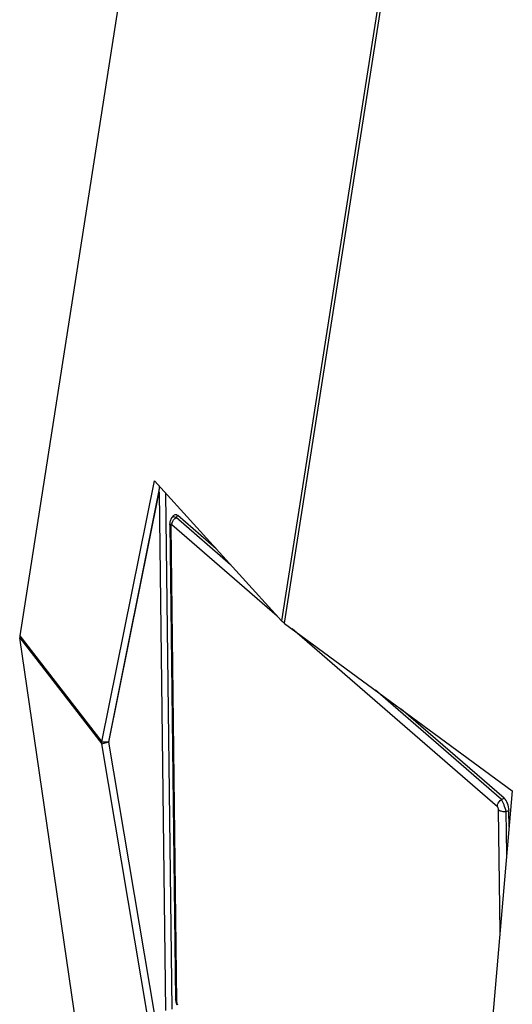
# Model space of a CAD drawing. Header units: millimetres. Extents: x 0 to 420, y 0 to 297.
# Tile 333 of 502: x 303 to 313, y 180 to 200. Entities that reach past the tile are written whole.
import ezdxf

# ---------------------------------------------------------------- set-up
doc = ezdxf.new("R2010")
doc.units = ezdxf.units.MM
doc.header["$LTSCALE"] = 23.1
doc.layers.get('0').update_dxf_attribs({"linetype": 'CONTINUOUS'})

msp = doc.modelspace()

# ---------------------------------------------------------------- linework, layer by layer
at = {"color": 7, "linetype": 'CONTINUOUS'}
for p, q in [((307.409, 215.875), (302.963, 187.411)), ((312.117, 212.618), (308.226, 187.712)), ((312.169, 212.573), (308.278, 187.667)), ((304.612, 185.279), (305.668, 190.529)), ((305.668, 190.529), (308.224, 187.715)), ((304.751, 185.283), (305.774, 190.37)), ((304.751, 185.274), (305.763, 190.304)), ((305.763, 190.304), (305.773, 190.413)), ((305.763, 190.304), (305.892, 179.88)), ((305.892, 190.282), (306.021, 179.909)), ((305.977, 189.686), (305.976, 189.668)), ((305.976, 189.668), (305.976, 189.662)), ((305.976, 189.662), (306.095, 180.096)), ((305.979, 189.704), (305.977, 189.686)), ((305.984, 189.721), (305.979, 189.704)), ((305.989, 189.738), (305.984, 189.721)), ((305.997, 189.755), (305.989, 189.738)), ((306.007, 189.771), (305.997, 189.755)), ((306.02, 189.786), (306.007, 189.771)), ((308.137, 187.811), (306.019, 189.645)), ((306.021, 189.788), (306.02, 189.786)), ((306.021, 189.788), (306.068, 189.839)), ((306.103, 189.792), (306.138, 189.83)), ((307.2, 188.842), (306.103, 189.792)), ((306.911, 189.16), (306.138, 189.83)), ((305.996, 189.625), (306.115, 180.058)), ((308.224, 187.715), (308.226, 187.712)), ((308.278, 187.667), (308.285, 187.663)), ((308.285, 187.663), (312.863, 184.299)), ((312.562, 183.978), (308.436, 187.552)), ((302.963, 187.411), (304.612, 185.279)), ((302.963, 187.373), (304.612, 185.24)), ((305.986, 166.612), (302.963, 187.373)), ((312.646, 184.126), (310.114, 186.318)), ((312.7, 184.147), (310.631, 185.939)), ((304.612, 185.24), (304.751, 185.283)), ((304.612, 185.279), (304.751, 185.283)), ((305.538, 179.742), (304.612, 185.24)), ((304.751, 185.283), (304.751, 185.274)), ((305.677, 179.784), (304.751, 185.274)), ((312.863, 184.299), (312.368, 178.567)), ((312.646, 184.126), (312.7, 184.147)), ((312.617, 181.453), (312.586, 183.917)), ((312.742, 183.882), (312.796, 183.903)), ((312.8, 183.572), (312.796, 183.903)), ((312.753, 183.027), (312.742, 183.882)), ((306.095, 180.096), (306.095, 180.091)), ((306.095, 180.091), (306.096, 180.072)), ((306.096, 180.072), (306.099, 180.052)), ((306.099, 180.052), (306.104, 180.032)), ((306.104, 180.032), (306.11, 180.013)), ((306.11, 180.013), (306.118, 179.995))]:
    msp.add_line(p, q, dxfattribs=at)
for centre, major_axis, ratio, start_param, end_param in [((306.152, 189.635), (-0.069, 0.213), 0.382276, -0.562749, 0.210738), ((303.093, 187.428), (0.102, 0.112), 0.751762, 2.292831, 2.589537), ((312.69, 183.974), (-0.053, 0.194), 0.475132, -2.068858, -0.615308)]:
    msp.add_ellipse(centre, major_axis=major_axis, ratio=ratio, start_param=start_param, end_param=end_param, dxfattribs=at)
for points, knots in [([(305.996, 189.625), (305.993, 189.627), (305.983, 189.637), (305.976, 189.652), (305.976, 189.662)], [0, 0, 0, 0, 0.284169, 1, 1, 1, 1]), ([(306.019, 189.645), (306.016, 189.647), (306.011, 189.651), (306.001, 189.649), (305.996, 189.638), (305.996, 189.63), (305.996, 189.625)], [0, 0, 0, 0, 0.241576, 0.426235, 0.665307, 1, 1, 1, 1]), ([(306.019, 189.645), (306.019, 189.659), (306.027, 189.716), (306.066, 189.768), (306.103, 189.792)], [0, 0, 0, 0, 0.236973, 1, 1, 1, 1]), ([(306.103, 189.792), (306.088, 189.799), (306.06, 189.808), (306.03, 189.797), (306.021, 189.788)], [0, 0, 0, 0, 0.573056, 1, 1, 1, 1]), ([(308.278, 187.667), (308.273, 187.671), (308.254, 187.684), (308.236, 187.699), (308.226, 187.712)], [0, 0, 0, 0, 0.278694, 1, 1, 1, 1]), ([(312.562, 183.978), (312.562, 183.992), (312.57, 184.05), (312.61, 184.101), (312.646, 184.126)], [0, 0, 0, 0, 0.236973, 1, 1, 1, 1]), ([(312.742, 183.882), (312.729, 183.927), (312.699, 184.009), (312.665, 184.09), (312.646, 184.126)], [0, 0, 0, 0, 0.533518, 1, 1, 1, 1]), ([(312.586, 183.917), (312.586, 183.929), (312.581, 183.951), (312.57, 183.971), (312.562, 183.978)], [0, 0, 0, 0, 0.532765, 1, 1, 1, 1]), ([(312.586, 183.917), (312.605, 183.901), (312.658, 183.882), (312.712, 183.879), (312.742, 183.882)], [0, 0, 0, 0, 0.449137, 1, 1, 1, 1]), ([(306.115, 180.058), (306.112, 180.061), (306.101, 180.071), (306.095, 180.085), (306.095, 180.096)], [0, 0, 0, 0, 0.284169, 1, 1, 1, 1]), ([(306.115, 180.058), (306.115, 180.047), (306.12, 180.025), (306.131, 180.004), (306.139, 179.998)], [0, 0, 0, 0, 0.532765, 1, 1, 1, 1])]:
    msp.add_open_spline(points, degree=3, knots=knots, dxfattribs=at)
msp.add_open_spline([(304.612, 185.24), (304.609, 185.253), (304.61, 185.266), (304.612, 185.279)], degree=3, dxfattribs=at)

doc.saveas('drawing.dxf')
